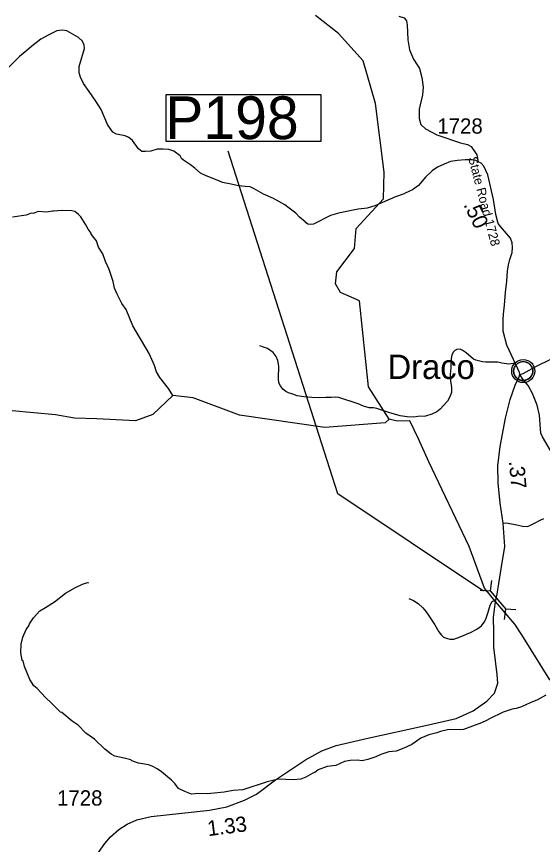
# Model space of a CAD drawing. Extents: x 1159738 to 1321356, y 736314 to 882035.
# Drawn here: x 1289863 to 1294170, y 802823 to 809599 of the extents above; entities that cross this region are included whole.
import ezdxf

# ---------------------------------------------------------------- set-up
doc = ezdxf.new("R2010")
doc.units = 0
for name, color, linetype in [('Exist Civil Demographics Community CELL', 7, 'Continuous'), ('Exist Civil Demographics Community Label', 7, 'Continuous'), ('Exist Hydrographic Creek Single Shore', 7, 'Continuous'), ('Exist Hydrographic Misc Water Feature', 7, 'Continuous'), ('Exist Road Non-System Type 51', 7, 'Continuous'), ('Exist Road Secondary Mileage Hundredths English Label', 7, 'Continuous'), ('Exist Road Secondary Structure Pipe CELL', 7, 'Continuous'), ('Exist Road Secondary Structure Pipe Number Label', 7, 'Continuous'), ('Exist Road Secondary Type 51 Attributed', 7, 'Continuous'), ('Exist Road Secondary Type 51 Label', 7, 'Continuous'), ('Exist Road Secondary Type 51 Number Label', 7, 'Continuous')]:
    doc.layers.add(name, color=color, linetype=linetype)

msp = doc.modelspace()

# ---------------------------------------------------------------- linework, layer by layer
at = {"layer": 'Exist Civil Demographics Community CELL'}
msp.add_lwpolyline([(1293935.4, 806709.9), (1293936.4, 806715.5), (1293938.2, 806722), (1293941.1, 806729.2), (1293944, 806735), (1293947.4, 806740.7), (1293951.1, 806745.8), (1293955.1, 806750.2), (1293959.7, 806754.8), (1293965.2, 806759.4), (1293970.7, 806763), (1293975.5, 806765.9), (1293980.6, 806768.4), (1293986, 806770.7), (1293991.7, 806772.5), (1293996, 806773.6), (1294000.9, 806774.4), (1294005, 806775.1), (1294011.4, 806775.4), (1294015.8, 806775.3), (1294021.5, 806775), (1294026.4, 806774.3), (1294031.3, 806773.3), (1294036.3, 806771.9), (1294041.4, 806769.9), (1294048.1, 806767), (1294054.4, 806763.5), (1294059.4, 806760), (1294064.6, 806755.9), (1294067.9, 806752.8), (1294072, 806748.4), (1294075.9, 806743.7), (1294079, 806739.1), (1294082.1, 806734.1), (1294084.5, 806729), (1294086.6, 806724), (1294088.1, 806719), (1294089.4, 806714.4), (1294090.5, 806708.3), (1294091.1, 806703.6), (1294091.4, 806697.6), (1294091.2, 806691.8), (1294090.6, 806686.1), (1294089.7, 806680.7), (1294088.1, 806674.5), (1294086.2, 806668.7), (1294083.9, 806663.6), (1294080.7, 806657.6), (1294077.4, 806652.3), (1294074, 806647.6), (1294069.8, 806642.8), (1294064.5, 806637.9), (1294059.5, 806633.7), (1294054.5, 806630.3), (1294050.1, 806627.8), (1294043.3, 806624.6), (1294036.2, 806621.8), (1294030.2, 806620.4), (1294023.6, 806619.1), (1294019.2, 806618.6), (1294014.7, 806618.4), (1294009.1, 806618.4), (1294004.8, 806618.8), (1293999.2, 806619.5), (1293993.3, 806620.8), (1293988.7, 806622.1), (1293983.5, 806624), (1293978.9, 806626), (1293975, 806628.2), (1293968.2, 806632.3), (1293962.6, 806636.6), (1293957.7, 806641), (1293953.3, 806645.9), (1293950.1, 806649.9), (1293947.1, 806654), (1293943, 806661.1), (1293941.3, 806664.7), (1293939.6, 806668.7), (1293937, 806676.9), (1293935.4, 806683.9), (1293934.8, 806689.1), (1293934.4, 806695.4), (1293934.4, 806700.1), (1293934.9, 806706.6)], close=True, dxfattribs=at)
for centre, radius in [((1294013.1, 806697.4), 94.3), ((1294012.8, 806697.7), 76.7)]:
    msp.add_circle(centre, radius, dxfattribs=at)
at = {"layer": 'Exist Hydrographic Creek Single Shore'}
for points in [[(1293785, 804811.9), (1293694.4, 804919.8), (1293571.1, 805260.6), (1293239.3, 805954), (1293154.7, 806142.5), (1293084.8, 806290.7), (1292981.2, 806287.3), (1292915.2, 806305)], [(1295786, 806128.7), (1295722.5, 806012.2), (1295686.5, 805756), (1295555.9, 805638.3), (1295522.1, 805530.3), (1295439.5, 805386.3), (1295346.6, 805012.8), (1295297.3, 804829.2), (1295124.4, 804566), (1295028.3, 804394.8), (1295009.3, 804319.9), (1294730.8, 804148.4), (1294671.9, 804030.5), (1294607.7, 804009.1), (1294332.3, 804124.8), (1294230.3, 804171.2), (1294002.8, 804538.5), (1293943.5, 804625.3), (1293785, 804811.9)]]:
    msp.add_lwpolyline(points, dxfattribs=at)
at = {"layer": 'Exist Hydrographic Misc Water Feature'}
for points in [[(1292915.2, 806305), (1292746.2, 806567.8), (1292672.2, 807271.7), (1292515.3, 807340.5), (1292475.2, 807410.3), (1292486.2, 807508.5), (1292632.2, 807699.3), (1292645.3, 807863.1), (1292868.3, 808108.2), (1292873.2, 808324.7), (1292803.1, 808887.4), (1292703.2, 809237.4), (1292500.2, 809461.5), (1292312.2, 809606.4)], [(1291142.5, 806496.8), (1291107, 806555.2), (1291035.6, 806643.5), (1291009, 806692.3), (1290992.3, 806744.1), (1290949.6, 806842.2), (1290816.4, 807068.4), (1290760.4, 807200.2), (1290725.9, 807249.2), (1290699.6, 807306.1), (1290686.3, 807326.5), (1290665.7, 807375.1), (1290655.4, 807431.5), (1290622.4, 807528.6), (1290592.4, 807593.5), (1290570.5, 807657.7), (1290535.9, 807711.3), (1290517.5, 807763.9), (1290475.1, 807817.2), (1290473.3, 807825.3), (1290450.4, 807858), (1290431.4, 807894.6), (1290389.4, 807960), (1290371.9, 807978.5), (1290340.8, 808003.5), (1290316.9, 808010.2), (1290236.9, 808012.7), (1290165.2, 808005.8), (1290156.7, 808007.2), (1290108.5, 807996.8), (1290040.6, 808002.9), (1290000.1, 807988.2), (1289984.1, 807988.7), (1289943.6, 807973.9), (1289831.1, 807957.4)], [(1292915.2, 806305), (1292881.3, 806272.8), (1292388.2, 806236.8), (1291690.2, 806336.1), (1291310.2, 806478.4), (1291142.5, 806496.8), (1290979.6, 806343), (1290838.2, 806290.9), (1290522.3, 806307.1), (1290337.8, 806313.1), (1290181.2, 806340.2), (1289828.6, 806371.2)], [(1294197.9, 804045.8), (1294128.6, 804006), (1294070.7, 803983.5), (1293998.8, 803950.1), (1293954.4, 803935.5), (1293922.2, 803930.4), (1293849.4, 803904.7), (1293735.7, 803852.3), (1293711.2, 803837.1), (1293670.7, 803818.3), (1293524.9, 803764.9), (1293392.8, 803761.1), (1293336.4, 803748.8), (1293304, 803735.8), (1293239.5, 803719.8), (1293174.6, 803693.8), (1293101, 803642.2), (1293035.3, 803611.4), (1292971.3, 803586.2), (1292911, 803580.1), (1292846.4, 803560.2), (1292805.8, 803541.4), (1292741.1, 803519.5), (1292692.7, 803506.9), (1292652.8, 803512.2), (1292596.8, 803510), (1292548.5, 803501.5), (1292479.5, 803469.6), (1292407.2, 803459.9), (1292334.3, 803434.2), (1292305.7, 803413.1), (1292289.5, 803407.6), (1292232.4, 803373.4), (1292192, 803358.6), (1292127.7, 803352.6), (1292007.8, 803356.4), (1291915.1, 803335.3), (1291717, 803269.5), (1291636.8, 803264.1), (1291564.4, 803252.3), (1291427.9, 803236.6), (1291356, 803240.8), (1291295.7, 803234.7), (1291240.3, 803256.5), (1291189.2, 803282.1), (1291160.4, 803323), (1291133.2, 803349.9), (1291051.2, 803416.5), (1291015.9, 803441.5), (1290974.6, 803462.9), (1290942.9, 803473.8), (1290863.3, 803488.3), (1290807.9, 803508.8), (1290800, 803514.3), (1290744.5, 803530.6), (1290669, 803546.5), (1290637.5, 803563.4), (1290586.6, 803603.1), (1290501.1, 803685.7), (1290430.6, 803733.9), (1290368.6, 803799.9), (1290317.7, 803831.7), (1290235.7, 803904.1), (1290223.7, 803906.5), (1290148, 803982.9), (1290099.3, 804026.4), (1290031.6, 804100.5), (1290006.1, 804121.3), (1289971.7, 804172.4), (1289929.1, 804279.6), (1289916.4, 804326.2), (1289910.5, 804328.4), (1289908.5, 804332.4), (1289898.4, 804390.8), (1289900.5, 804462.7), (1289914.3, 804518.3), (1289942.2, 804581.4), (1289963.2, 804612.8), (1289969.6, 804628.6), (1290003.4, 804676.6), (1290052.9, 804734), (1290101.8, 804761.7), (1290173.3, 804808.2), (1290263.4, 804879.4), (1290344.9, 804924.8), (1290403.7, 804953), (1290444.1, 804965.7), (1290452.1, 804965.5)]]:
    msp.add_lwpolyline(points, dxfattribs=at)
at = {"layer": 'Exist Road Non-System Type 51'}
for points in [[(1292994.6, 809602.4), (1293037, 809589.3), (1293057.4, 809564.4), (1293061.8, 809530.7), (1293067.7, 809407.8), (1293080.8, 809325.9), (1293114.5, 809249.8), (1293162.7, 809174.7), (1293181.7, 809100.1), (1293193.4, 809019.6), (1293187.5, 808958.1), (1293161.2, 808841.1), (1293159.7, 808765), (1293174.4, 808715.2), (1293212.4, 808678.6), (1293304.2, 808631.2), (1293500.2, 808565.3), (1293557.2, 808552.1), (1293586.5, 808536), (1293633.3, 808465.8), (1293643.5, 808408.7)], [(1290274.2, 809480.9), (1290238.4, 809487.6), (1290193.7, 809482.2), (1290127.5, 809448.2), (1290061.3, 809414.1), (1289987.9, 809356.8), (1289948.6, 809321), (1289887.7, 809272.7), (1289794.7, 809179.6)], [(1292227.3, 807918.2), (1292180.1, 807956), (1292149.5, 807991.1), (1292095.4, 808030.5), (1292060.4, 808058.3), (1291968.4, 808110.9), (1291885.2, 808144.5), (1291810.7, 808189.8), (1291775.6, 808205.9), (1291736.2, 808208.8), (1291680.7, 808214.7), (1291622.3, 808226.4), (1291550.8, 808241), (1291520.1, 808255.6), (1291415, 808296.5), (1291371.2, 808318.4), (1291324.4, 808359.3), (1291289.4, 808384.2), (1291229.5, 808423.6), (1291214.9, 808438.2), (1291203.2, 808458.7), (1291152.1, 808498.2), (1291109.8, 808509.9), (1291063, 808514.2), (1291016.3, 808512.8), (1290963.7, 808498.2), (1290919.9, 808493.8), (1290890.7, 808495.2), (1290863, 808517.2), (1290811.9, 808585.8), (1290782.3, 808609.8), (1290753.1, 808622.9), (1290683, 808637.5), (1290650.8, 808653.6), (1290637.7, 808671.1), (1290608.5, 808716.4), (1290557.4, 808837.7), (1290512.1, 808906.4), (1290458.1, 808985.3), (1290411.5, 809051.9), (1290386.7, 809103.1), (1290376.5, 809139.6), (1290376.5, 809189.3), (1290396.9, 809262.4), (1290420.3, 809338.4), (1290417.3, 809364), (1290404.2, 809396.1), (1290370.6, 809428.3), (1290274.2, 809480.9)], [(1292227.3, 807918.2), (1292249.3, 807903.6), (1292272.7, 807900.6), (1292299, 807903.6), (1292436.5, 807972.3), (1292514, 807995.8), (1292661.7, 808026.5), (1292736.2, 808033.8), (1292800.6, 808052.8), (1292970, 808125.7), (1293040.1, 808150.9)], [(1293946.8, 806763.3), (1293933.7, 806758.5), (1293895.6, 806754.9), (1293837.2, 806763.3), (1293805, 806769.3), (1293763.3, 806769.3), (1293707.2, 806770.5), (1293679.8, 806772.8), (1293623.8, 806786), (1293605.9, 806794.3), (1293546.3, 806848), (1293514.1, 806868.3), (1293497.4, 806875.4), (1293470, 806873), (1293453.3, 806867.1), (1293440.2, 806852.8), (1293428.3, 806828.9), (1293422.3, 806799.1), (1293418.8, 806723.9), (1293415.2, 806670.3), (1293417.6, 806617.8), (1293424.7, 806561.7), (1293424.7, 806521.1), (1293410.4, 806481.8), (1293392.5, 806450.8), (1293360.6, 806415.4), (1293332, 806385.6), (1293304.6, 806362.9), (1293264, 806343.8), (1293211.6, 806328.3), (1293150.8, 806324.7), (1293113.8, 806321.2), (1293062.6, 806322.4), (1293004.2, 806330.7), (1292911.2, 806359.3), (1292813.4, 806390.3), (1292788, 806397.5), (1292749.9, 806397.5), (1292704.6, 806409.4), (1292661.7, 806429.7), (1292501.9, 806481), (1292476.9, 806483.4), (1292438.8, 806479.8), (1292397, 806479.8), (1292344.6, 806478.6), (1292282.6, 806479.8), (1292217, 806485.8), (1292161, 806495.3), (1292125.3, 806507.2), (1292089.5, 806520.4), (1292068, 806531.1), (1292045.4, 806550.2), (1292026.3, 806576.4), (1292012, 806601.5), (1292009.6, 806637.3), (1292012, 806736.3), (1292003.1, 806783.3), (1291990, 806815.5), (1291965, 806850.1), (1291937.6, 806869.2), (1291917.3, 806881.1), (1291885.1, 806893.1), (1291856.5, 806902.6)], [(1294254.5, 806013.8), (1294169.8, 806159.9), (1294156.7, 806188.5), (1294155.3, 806225.1), (1294145.1, 806337.6), (1294126.1, 806417.9), (1294088.1, 806514.4), (1294053.1, 806578.7), (1294010.7, 806629.8), (1293985.4, 806670.3)], [(1293848, 805452), (1293864.5, 805456.3), (1293890.8, 805453.4), (1293960.9, 805438.8), (1294006.1, 805427.1), (1294048.5, 805425.6), (1294071.8, 805435.8), (1294109.8, 805454.8), (1294152.2, 805478.2), (1294182.8, 805491.4)], [(1293075.6, 804834.7), (1293115.1, 804820.1), (1293151.6, 804795.2), (1293189.5, 804758.7), (1293217.3, 804726.5), (1293255.3, 804669.6), (1293290.3, 804621.3), (1293322.4, 804564.3), (1293344.3, 804535.1), (1293360.4, 804520.5), (1293383.8, 804510.3), (1293411.5, 804503), (1293445.1, 804504.4), (1293496.2, 804522), (1293580.9, 804558.5), (1293633.5, 804584.8), (1293671.4, 804611.1), (1293693.3, 804643.3), (1293706.5, 804668.1), (1293726.9, 804725.1), (1293743, 804780.6), (1293757.6, 804811.3), (1293767.8, 804815.7), (1293785, 804811.9)]]:
    msp.add_lwpolyline(points, dxfattribs=at)
at = {"layer": 'Exist Road Secondary Structure Pipe CELL'}
for p, q in [((1293752.3, 804982.8), (1293742.6, 804900.1)), ((1293659.5, 804905.3), (1293742.6, 804900.1)), ((1293742.6, 804900.1), (1293869.6, 804747.7)), ((1293859.9, 804665), (1293869.6, 804747.7)), ((1293952.8, 804742.5), (1293869.6, 804747.7))]:
    msp.add_line(p, q, dxfattribs=at)
at = {"layer": 'Exist Road Secondary Structure Pipe Number Label'}
msp.add_lwpolyline([(1291088.1, 808959.8), (1292354.2, 808959.8), (1292354.2, 808576), (1291088.1, 808576)], close=True, dxfattribs=at)
msp.add_lwpolyline([(1293687.8, 804897.4), (1292495.3, 805692.4), (1291595.6, 808495.9)], dxfattribs=at)
at = {"layer": 'Exist Road Secondary Type 51 Attributed'}
for points in [[(1293985.4, 806670.3), (1293982.9, 806686.3), (1293969.3, 806714.5), (1293877.3, 806910.1), (1293848, 807022.8), (1293849.5, 807116.7), (1293850.7, 807162.7), (1293859.3, 807237.3), (1293862.7, 807273.3), (1293867, 807341.7), (1293878.3, 807432.2), (1293884.1, 807514.8), (1293891.6, 807565.7), (1293902.7, 807609.7), (1293921.2, 807666.9), (1293924.1, 807709.4), (1293921.2, 807747.4), (1293908, 807785.5), (1293826.1, 807881.5), (1293808.6, 807906.4), (1293787.6, 807978), (1293770.7, 808102.5), (1293724.3, 808303.8), (1293690.6, 808374.1), (1293668.7, 808399), (1293643.5, 808408.7), (1293624.8, 808419.5), (1293595.6, 808425.3), (1293538.6, 808426.8), (1293474.2, 808419.5), (1293418.6, 808412.1), (1293364.5, 808391.7), (1293311.9, 808366.8), (1293268, 808337.5), (1293213.9, 808284.8), (1293155.4, 808216), (1293105.7, 808179.5), (1293082.5, 808168.5), (1293040.1, 808150.9)], [(1293985.4, 806670.3), (1294012.5, 806676.4), (1294111.2, 806732.1), (1294248.6, 806799.4)], [(1290534.8, 802757.1), (1290587.2, 802831), (1290634, 802885.2), (1290699.8, 802945.2), (1290768.6, 802989.1), (1290849, 803024.2), (1290965.5, 803051.6), (1291443.7, 803104.3), (1291586.4, 803130.4), (1291731.2, 803184.6), (1291829.2, 803235.8), (1291984.2, 803351.4), (1292229.8, 803515.3), (1292363.7, 803589.3), (1292480.7, 803633.2), (1292739.6, 803691.7), (1293212.8, 803796.7), (1293462.5, 803855.1), (1293602.9, 803918), (1293715.5, 803995.5), (1293778.1, 804060.8), (1293803.9, 804141.9), (1293798.4, 804213.9), (1293772.2, 804438.5), (1293770.8, 804564.3), (1293769.9, 804680.2), (1293785, 804811.9), (1293798.3, 804871.9), (1293814.4, 804958.2), (1293831.6, 805077.8), (1293862.8, 805263), (1293848, 805452), (1293824.6, 805617.4), (1293808.5, 805782.7), (1293805.6, 805921.1), (1293824.1, 806080.9), (1293868.4, 806311.5), (1293905.2, 806463.7), (1293947.6, 806581.7), (1293979.2, 806649.3), (1293985.4, 806670.3)]]:
    msp.add_lwpolyline(points, dxfattribs=at)

# ---------------------------------------------------------------- texts
at = {"layer": 'Exist Civil Demographics Community Label'}
msp.add_text('Draco', height=200, dxfattribs=at).set_placement((1292902.3, 806632.6))
at = {"layer": 'Exist Road Secondary Mileage Hundredths English Label'}
for s, rotation, p in [('.50', 295.83886, (1293520.9, 808059.5)), ('.37', 275.24663, (1293895.3, 805960.2)), ('1.33', 7.29408, (1291433.9, 802890.6))]:
    msp.add_text(s, height=125, rotation=rotation, dxfattribs=at).set_placement(p)
at = {"layer": 'Exist Road Secondary Structure Pipe Number Label'}
msp.add_text('P198', height=350, dxfattribs=at).set_placement((1291081, 808595.7))
at = {"layer": 'Exist Road Secondary Type 51 Label'}
msp.add_text('State Road 1728', height=75, rotation=284.65844, dxfattribs=at).set_placement((1293561.7, 808441.7))
at = {"layer": 'Exist Road Secondary Type 51 Number Label'}
for p in [(1293309.5, 808640.5), (1290195.5, 803141.3)]:
    msp.add_text('1728', height=125, dxfattribs=at).set_placement(p)

doc.saveas('drawing.dxf')
